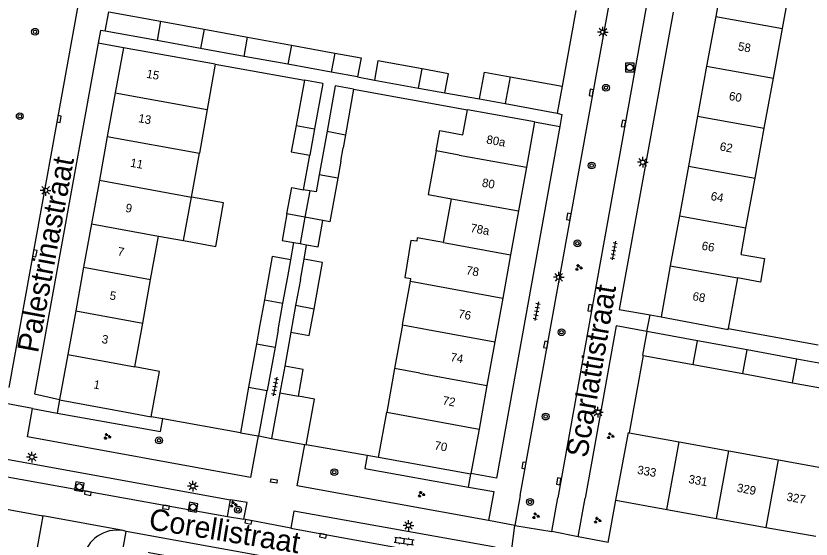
# Model space of a CAD drawing. Extents: x 132999 to 136000, y 398499 to 400501.
# Drawn here: x 133295.4 to 133388.7, y 399890.5 to 399951.9 of the extents above; entities that cross this region are included whole.
import ezdxf

# ---------------------------------------------------------------- set-up
doc = ezdxf.new("R2010")
doc.units = 0
for name, color, linetype in [('gg-afsc-erfafscheiding', 7, 'Continuous'), ('gg-afsc-hekwerk', 7, 'Continuous'), ('gg-afsc-muur', 7, 'Continuous'), ('gg-anno-huisnummerreeks BGT', 7, 'Continuous'), ('gg-anno-openbare ruimte label', 7, 'Continuous'), ('gg-bbg-bijgebouw', 7, 'Continuous'), ('gg-bbg-gedigitaliseerde bebouwing', 7, 'Continuous'), ('gg-bbg-gedigitaliseerde bijgebouw', 7, 'Continuous'), ('gg-bbg-hoofdgebouw', 7, 'Continuous'), ('gg-bbg-luifel en loopbrug', 7, 'Continuous'), ('gg-bbg-tussenscheiding', 7, 'Continuous'), ('gg-knt-verharding', 7, 'Continuous'), ('gg-knt-verharding nz', 7, 'Continuous'), ('gt-grn-weggrens', 7, 'Continuous'), ('gt-symb-boom', 7, 'Continuous'), ('gt-symb-groenvak', 7, 'Continuous'), ('gt-symb-klinker verharding', 7, 'Continuous'), ('gt-symb-kolk', 7, 'Continuous'), ('gt-symb-kolk center center', 7, 'Continuous'), ('gt-symb-lichtmast', 7, 'Continuous'), ('gt-symb-rioolschacht', 7, 'Continuous'), ('gt-symb-tegel verharding', 7, 'Continuous')]:
    doc.layers.add(name, color=color, linetype=linetype)

# ---------------------------------------------------------------- blocks, each defined once
blk = doc.blocks.new('gt0-TEG1')
at = {"layer": 'gt-symb-tegel verharding'}
for p, q in [((-1.125, 0), (1.125, 0)), ((-0.9, -0.25), (-0.9, 0.25)), ((-0.45, -0.25), (-0.45, 0.25)), ((0, -0.25), (0, 0.25)), ((0.45, -0.25), (0.45, 0.25)), ((0.9, -0.25), (0.9, 0.25))]:
    blk.add_line(p, q, dxfattribs=at)
blk = doc.blocks.new('gt0-KOLK')
at = {"layer": 'gt-symb-kolk'}
blk.add_lwpolyline([(0, 0), (0.375, 0), (0.375, 0.4), (-0.375, 0.4), (-0.375, 0), (0, 0)], dxfattribs=at)
blk = doc.blocks.new('gt0-BOOM')
at = {"layer": 'gt-symb-boom'}
for radius in [0.4, 0.2]:
    blk.add_circle((0, 0), radius, dxfattribs=at)
blk = doc.blocks.new('gt0-LMAST')
at = {"layer": 'gt-symb-lichtmast'}
for p, q in [((-0.182, 0.173), (-0.447, 0.438)), ((-0.005, 0.246), (-0.005, 0.621)), ((0.172, 0.173), (0.437, 0.438)), ((-0.255, -0.004), (-0.63, -0.004)), ((-0.182, -0.181), (-0.447, -0.446)), ((-0.005, -0.254), (-0.005, -0.629)), ((0.437, -0.446), (0.172, -0.181)), ((0.245, -0.004), (0.62, -0.004))]:
    blk.add_line(p, q, dxfattribs=at)
blk.add_circle((-0.005, -0.004), 0.25, dxfattribs=at)
blk = doc.blocks.new('gt0-RS')
at = {"layer": 'gt-symb-rioolschacht'}
blk.add_lwpolyline([(-0.5, -0.5), (0.5, -0.5), (0.5, 0.5), (-0.5, 0.5)], close=True, dxfattribs=at)
blk.add_circle((0, 0), 0.375, dxfattribs=at)
blk = doc.blocks.new('gt0-GRVAK')
at = {"layer": 'gt-symb-groenvak'}
for p, q in [((-0.11, 0.189), (-0.228, 0.24)), ((-0.182, 0.153), (0.088, 0.153)), ((-0.091, 0.211), (-0.156, 0.322)), ((-0.047, 0.214), (-0.047, 0.393)), ((-0.004, 0.211), (0.061, 0.322)), ((0.015, 0.189), (0.133, 0.24)), ((0.262, -0.052), (0.197, 0.059)), ((0.305, -0.049), (0.305, 0.13)), ((0.349, -0.052), (0.414, 0.059)), ((-0.245, -0.228), (-0.363, -0.177)), ((-0.318, -0.264), (-0.047, -0.264)), ((-0.226, -0.206), (-0.291, -0.095)), ((-0.183, -0.203), (-0.183, -0.024)), ((-0.139, -0.206), (-0.074, -0.095)), ((-0.12, -0.228), (-0.002, -0.177)), ((0.243, -0.074), (0.125, -0.023)), ((0.17, -0.11), (0.441, -0.11)), ((0.368, -0.074), (0.486, -0.023))]:
    blk.add_line(p, q, dxfattribs=at)
blk = doc.blocks.new('gt0-KL1')
at = {"layer": 'gt-symb-klinker verharding'}
for p, q in [((-1.15, 0.3), (1.15, 0.3)), ((-1, -0.3), (-1, 0.3)), ((-0.5, 0.3), (-0.5, 0.45)), ((0, -0.3), (0, 0.3)), ((0.5, 0.3), (0.5, 0.45)), ((1, -0.3), (1, 0.3)), ((-1.15, -0.3), (1.15, -0.3)), ((-0.5, -0.45), (-0.5, -0.3)), ((0.5, -0.45), (0.5, -0.3))]:
    blk.add_line(p, q, dxfattribs=at)
blk = doc.blocks.new('gt0-KOLKCC')
at = {"layer": 'gt-symb-kolk center center'}
blk.add_lwpolyline([(-0.375, 0.2), (0.375, 0.2), (0.375, -0.2), (-0.375, -0.2)], close=True, dxfattribs=at)

msp = doc.modelspace()

# ---------------------------------------------------------------- linework, layer by layer
at = {"layer": 'gg-afsc-erfafscheiding'}
for p, q in [((133329.158, 399931.504), (133329.89, 399935.547)), ((133327.668, 399923.271), (133328.036, 399925.307)), ((133329.215, 399923.35), (133329.521, 399925.038)), ((133327.671, 399914.797), (133326.955, 399910.802)), ((133378.958, 399915.23), (133389.5, 399913.286))]:
    msp.add_line(p, q, dxfattribs=at)
at = {"layer": 'gg-afsc-hekwerk'}
msp.add_line((133323.902, 399902.606), (133325.419, 399902.33), dxfattribs=at)
at = {"layer": 'gg-afsc-muur'}
for p, q in [((133361.083, 399952.529), (133359.467, 399943.645)), ((133318.809, 399946.221), (133329.255, 399944.34)), ((133335.504, 399944.728), (133337.473, 399944.366)), ((133335.023, 399943.295), (133348.378, 399940.879)), ((133345.739, 399942.87), (133349.784, 399942.152)), ((133368.998, 399912.062), (133367.348, 399902.992)), ((133312.68, 399904.631), (133311.287, 399904.872)), ((133321.761, 399902.992), (133312.68, 399904.631)), ((133336.634, 399900.322), (133329.456, 399901.588)), ((133337.952, 399900.089), (133336.634, 399900.322))]:
    msp.add_line(p, q, dxfattribs=at)
at = {"layer": 'gg-bbg-bijgebouw'}
for p, q in [((133305.917, 399950.101), (133306.331, 399952.371)), ((133311.98, 399949), (133305.917, 399950.101)), ((133317.088, 399948.072), (133311.98, 399949)), ((133322.199, 399947.144), (133317.088, 399948.072)), ((133327.328, 399946.213), (133322.199, 399947.144)), ((133332.407, 399945.29), (133327.328, 399946.213)), ((133335.504, 399944.728), (133332.407, 399945.29)), ((133331.412, 399943.951), (133329.255, 399944.34)), ((133337.473, 399944.366), (133342.654, 399943.428)), ((133335.023, 399943.295), (133332.875, 399943.679)), ((133342.654, 399943.428), (133345.739, 399942.87)), ((133359.467, 399943.645), (133358.893, 399940.487)), ((133349.784, 399942.152), (133352.787, 399941.603)), ((133352.787, 399941.603), (133358.893, 399940.487)), ((133369.42, 399914.86), (133368.9, 399912.08)), ((133375.354, 399913.77), (133369.42, 399914.86)), ((133381.169, 399912.701), (133375.354, 399913.77)), ((133386.984, 399911.633), (133381.169, 399912.701)), ((133368.9, 399912.08), (133368.998, 399912.062)), ((133368.998, 399912.062), (133374.849, 399910.99)), ((133392.8, 399910.565), (133386.984, 399911.633)), ((133374.849, 399910.99), (133380.666, 399909.925)), ((133380.666, 399909.925), (133386.481, 399908.86)), ((133386.481, 399908.86), (133392.298, 399907.794)), ((133321.761, 399902.992), (133323.845, 399902.616)), ((133323.845, 399902.616), (133323.902, 399902.606)), ((133325.419, 399902.33), (133329.322, 399901.613)), ((133329.322, 399901.613), (133329.456, 399901.588))]:
    msp.add_line(p, q, dxfattribs=at)
at = {"layer": 'gg-bbg-gedigitaliseerde bebouwing'}
for p, q in [((133385.319, 399950.432), (133386.39, 399956.287)), ((133384.248, 399944.577), (133385.319, 399950.432)), ((133318.809, 399946.221), (133317.863, 399940.9)), ((133383.177, 399938.723), (133384.248, 399944.577)), ((133317.863, 399940.9), (133316.954, 399935.782)), ((133347.851, 399937.946), (133348.378, 399940.879)), ((133382.106, 399932.868), (133383.177, 399938.723)), ((133316.009, 399930.647), (133316.954, 399935.782)), ((133381.035, 399927.013), (133382.106, 399932.868)), ((133315.084, 399925.541), (133316.009, 399930.647)), ((133345.563, 399925.308), (133346.495, 399930.447)), ((133380.468, 399923.913), (133381.035, 399927.013)), ((133311.231, 399920.956), (133312.162, 399926.07)), ((133312.162, 399926.07), (133315.084, 399925.541)), ((133310.301, 399915.842), (133311.231, 399920.956)), ((133341.694, 399920.757), (133341.754, 399921.089)), ((133380.029, 399921.145), (133378.958, 399915.23)), ((133340.768, 399915.649), (133341.694, 399920.757)), ((133309.368, 399910.718), (133310.301, 399915.842)), ((133340.768, 399915.649), (133339.839, 399910.512)), ((133339.839, 399910.512), (133338.912, 399905.395)), ((133337.952, 399900.089), (133338.912, 399905.395)), ((133367.348, 399902.992), (133373.206, 399901.927)), ((133373.206, 399901.927), (133379.024, 399900.87)), ((133379.024, 399900.87), (133384.841, 399899.813)), ((133384.841, 399899.813), (133390.659, 399898.756))]:
    msp.add_line(p, q, dxfattribs=at)
for points in [[(133344.704, 399936.055), (133345.135, 399938.438), (133347.851, 399937.946)], [(133344.704, 399936.055), (133343.779, 399930.938), (133346.495, 399930.447)], [(133345.563, 399925.308), (133342.498, 399925.865), (133342.433, 399925.452), (133341.72, 399925.563), (133341.04, 399921.2), (133341.754, 399921.089)], [(133380.468, 399923.913), (133383.22, 399923.415), (133382.721, 399920.658), (133380.029, 399921.145)], [(133311.287, 399904.872), (133312.265, 399910.185), (133309.368, 399910.718)]]:
    msp.add_lwpolyline(points, dxfattribs=at)
at = {"layer": 'gg-bbg-gedigitaliseerde bijgebouw'}
for p, q in [((133306.331, 399952.371), (133312.388, 399951.266)), ((133312.388, 399951.266), (133317.494, 399950.335)), ((133317.494, 399950.335), (133322.596, 399949.405)), ((133322.596, 399949.405), (133327.733, 399948.468)), ((133327.733, 399948.468), (133332.817, 399947.54)), ((133329.255, 399944.34), (133328.283, 399939.036)), ((133353.39, 399944.756), (133359.467, 399943.645)), ((133331.412, 399943.951), (133330.451, 399938.644)), ((133332.875, 399943.679), (133331.918, 399938.371)), ((133335.023, 399943.295), (133334.082, 399937.96)), ((133328.283, 399939.036), (133327.716, 399935.94)), ((133330.451, 399938.644), (133329.89, 399935.547)), ((133331.918, 399938.371), (133330.995, 399933.253)), ((133334.082, 399937.96), (133333.809, 399936.415)), ((133327.716, 399935.94), (133329.89, 399935.547)), ((133333.534, 399934.869), (133333.809, 399936.415)), ((133333.534, 399934.869), (133333.17, 399932.86)), ((133330.995, 399933.253), (133330.631, 399931.237)), ((133329.886, 399931.372), (133329.158, 399931.504)), ((133330.631, 399931.237), (133329.886, 399931.372)), ((133328.036, 399925.307), (133328.765, 399925.175)), ((133328.765, 399925.175), (133329.521, 399925.038)), ((133327.306, 399921.273), (133327.668, 399923.271)), ((133328.787, 399920.986), (133329.215, 399923.35)), ((133325.132, 399921.667), (133324.57, 399918.569)), ((133326.744, 399918.173), (133327.306, 399921.273)), ((133328.787, 399920.986), (133328.231, 399917.902)), ((133330.395, 399917.506), (133330.952, 399920.596)), ((133324.57, 399918.569), (133324.008, 399915.47)), ((133326.183, 399915.076), (133326.744, 399918.173)), ((133328.231, 399917.902), (133327.671, 399914.797)), ((133324.008, 399915.47), (133323.639, 399913.427)), ((133326.183, 399915.076), (133325.814, 399913.033)), ((133323.639, 399913.427), (133322.72, 399908.322)), ((133325.814, 399913.033), (133324.882, 399907.935)), ((133326.955, 399910.802), (133326.386, 399907.664)), ((133322.72, 399908.322), (133321.761, 399902.992)), ((133323.902, 399902.606), (133324.882, 399907.935)), ((133326.386, 399907.664), (133325.419, 399902.33))]:
    msp.add_line(p, q, dxfattribs=at)
for points in [[(133332.817, 399947.54), (133335.912, 399946.976), (133335.504, 399944.728)], [(133343.052, 399945.674), (133337.88, 399946.617), (133337.473, 399944.366)], [(133345.739, 399942.87), (133346.147, 399945.109), (133343.052, 399945.674)], [(133349.784, 399942.152), (133350.361, 399945.309), (133353.39, 399944.756)], [(133333.17, 399932.86), (133332.243, 399927.743), (133331.44, 399927.888)], [(133327.22, 399928.655), (133327.78, 399931.753), (133329.158, 399931.504)], [(133327.22, 399928.655), (133326.659, 399925.556), (133328.036, 399925.307)], [(133329.521, 399925.038), (133330.879, 399924.792), (133331.44, 399927.888)], [(133327.668, 399923.271), (133325.494, 399923.665), (133325.132, 399921.667)], [(133330.952, 399920.596), (133331.381, 399922.956), (133329.215, 399923.35)], [(133327.671, 399914.797), (133329.837, 399914.407), (133330.395, 399917.506)], [(133328.564, 399907.269), (133329.131, 399910.407), (133326.955, 399910.802)], [(133329.456, 399901.588), (133330.433, 399906.919), (133328.564, 399907.269)]]:
    msp.add_lwpolyline(points, dxfattribs=at)
at = {"layer": 'gg-bbg-hoofdgebouw'}
for p, q in [((133378.547, 399957.7), (133377.482, 399951.844)), ((133377.482, 399951.844), (133376.418, 399945.988)), ((133308.041, 399948.163), (133307.082, 399942.87)), ((133318.809, 399946.221), (133308.041, 399948.163)), ((133376.418, 399945.988), (133375.353, 399940.131)), ((133307.082, 399942.87), (133306.154, 399937.746)), ((133356.246, 399939.458), (133348.378, 399940.879)), ((133375.353, 399940.131), (133374.289, 399934.275)), ((133356.246, 399939.458), (133355.283, 399934.13)), ((133306.154, 399937.746), (133305.227, 399932.631)), ((133355.283, 399934.13), (133354.358, 399929.013)), ((133374.289, 399934.275), (133373.224, 399928.419)), ((133305.227, 399932.631), (133304.3, 399927.516)), ((133354.358, 399929.013), (133353.43, 399923.878)), ((133373.224, 399928.419), (133372.159, 399922.562)), ((133304.3, 399927.516), (133303.373, 399922.401)), ((133353.43, 399923.878), (133352.507, 399918.773)), ((133303.373, 399922.401), (133302.445, 399917.277)), ((133372.159, 399922.562), (133371.07, 399916.57)), ((133352.507, 399918.773), (133351.583, 399913.657)), ((133302.445, 399917.277), (133301.518, 399912.162)), ((133351.583, 399913.657), (133350.658, 399908.542)), ((133301.518, 399912.162), (133300.563, 399906.89)), ((133350.658, 399908.542), (133349.733, 399903.425)), ((133300.563, 399906.89), (133300.557, 399906.847)), ((133300.557, 399906.847), (133308.401, 399905.403)), ((133308.401, 399905.403), (133311.287, 399904.872)), ((133349.733, 399903.425), (133348.79, 399898.207)), ((133365.79, 399895.06), (133367.25, 399903.01)), ((133367.25, 399903.01), (133367.348, 399902.992)), ((133348.775, 399898.122), (133337.952, 399900.089)), ((133348.775, 399898.122), (133348.79, 399898.207)), ((133365.79, 399895.06), (133371.766, 399893.983)), ((133371.766, 399893.983), (133377.585, 399892.934)), ((133377.585, 399892.934), (133383.404, 399891.884)), ((133383.404, 399891.884), (133389.223, 399890.835))]:
    msp.add_line(p, q, dxfattribs=at)
msp.add_lwpolyline([(133371.07, 399916.57), (133378.937, 399915.12), (133378.958, 399915.23)], dxfattribs=at)
at = {"layer": 'gg-bbg-luifel en loopbrug'}
msp.add_lwpolyline([(133315.084, 399925.541), (133318.858, 399924.858), (133319.782, 399929.964), (133316.009, 399930.647)], dxfattribs=at)
at = {"layer": 'gg-bbg-tussenscheiding'}
for p, q in [((133377.482, 399951.844), (133385.319, 399950.432)), ((133312.388, 399951.266), (133311.98, 399949)), ((133317.494, 399950.335), (133317.088, 399948.072)), ((133322.199, 399947.144), (133322.596, 399949.405)), ((133327.733, 399948.468), (133327.328, 399946.213)), ((133332.817, 399947.54), (133332.407, 399945.29)), ((133342.654, 399943.428), (133343.052, 399945.674)), ((133376.418, 399945.988), (133384.248, 399944.577)), ((133353.39, 399944.756), (133352.787, 399941.603)), ((133307.082, 399942.87), (133317.863, 399940.9)), ((133375.353, 399940.131), (133383.177, 399938.723)), ((133328.283, 399939.036), (133330.451, 399938.644)), ((133306.154, 399937.746), (133316.954, 399935.782)), ((133331.918, 399938.371), (133334.082, 399937.96)), ((133347.42, 399935.563), (133344.704, 399936.055)), ((133347.42, 399935.563), (133355.283, 399934.13)), ((133374.289, 399934.275), (133382.106, 399932.868)), ((133333.17, 399932.86), (133330.995, 399933.253)), ((133305.227, 399932.631), (133316.009, 399930.647)), ((133329.886, 399931.372), (133329.325, 399928.271)), ((133346.495, 399930.447), (133354.358, 399929.013)), ((133329.325, 399928.271), (133327.22, 399928.655)), ((133373.224, 399928.419), (133381.035, 399927.013)), ((133304.3, 399927.516), (133312.162, 399926.07)), ((133329.325, 399928.271), (133328.765, 399925.175)), ((133331.44, 399927.888), (133329.325, 399928.271)), ((133345.563, 399925.308), (133353.43, 399923.878)), ((133303.373, 399922.401), (133311.231, 399920.956)), ((133372.159, 399922.562), (133380.029, 399921.145)), ((133341.694, 399920.757), (133352.507, 399918.773)), ((133324.57, 399918.569), (133326.744, 399918.173)), ((133302.445, 399917.277), (133310.301, 399915.842)), ((133330.395, 399917.506), (133328.231, 399917.902)), ((133374.849, 399910.99), (133375.354, 399913.77)), ((133323.639, 399913.427), (133325.814, 399913.033)), ((133380.666, 399909.925), (133381.169, 399912.701)), ((133301.518, 399912.162), (133309.368, 399910.718)), ((133386.481, 399908.86), (133386.984, 399911.633)), ((133342.792, 399909.977), (133339.839, 399910.512)), ((133342.792, 399909.977), (133350.658, 399908.542)), ((133322.72, 399908.322), (133324.882, 399907.935)), ((133326.386, 399907.664), (133328.564, 399907.269)), ((133338.912, 399905.395), (133349.733, 399903.425)), ((133371.766, 399893.983), (133373.206, 399901.927)), ((133377.585, 399892.934), (133379.024, 399900.87)), ((133383.404, 399891.884), (133384.841, 399899.813))]:
    msp.add_line(p, q, dxfattribs=at)
msp.add_lwpolyline([(133340.768, 399915.649), (133343.71, 399915.114), (133351.583, 399913.657)], dxfattribs=at)
at = {"layer": 'gg-knt-verharding'}
for p, q in [((133354.558, 399895.625), (133365.054, 399953.659)), ((133369.34, 399952.91), (133358.978, 399895.343)), ((133372.506, 399952.335), (133366.177, 399917.465)), ((133308.041, 399948.163), (133305.099, 399948.696)), ((133356.246, 399939.458), (133359.191, 399938.924)), ((133366.177, 399917.465), (133369.785, 399916.805)), ((133369.785, 399916.805), (133371.07, 399916.57)), ((133365.826, 399915.533), (133362.167, 399895.314)), ((133369.42, 399914.86), (133365.826, 399915.533)), ((133297.382, 399905.822), (133300.278, 399905.3)), ((133291.734, 399900.346), (133320.61, 399895.131)), ((133320.246, 399893.165), (133320.61, 399895.131)), ((133354.558, 399895.625), (133353.927, 399892.123)), ((133358.261, 399891.383), (133358.978, 399895.343)), ((133361.352, 399890.779), (133362.167, 399895.314)), ((133364.887, 399890.127), (133365.79, 399895.06)), ((133320.246, 399893.165), (133322.177, 399892.83)), ((133327.65, 399891.803), (133322.177, 399892.83)), ((133353.927, 399892.123), (133358.261, 399891.383)), ((133308.36, 399891.42), (133308.001, 399891.51)), ((133364.887, 399890.127), (133361.352, 399890.779))]:
    msp.add_line(p, q, dxfattribs=at)
for points in [[(133295.734, 399961.524), (133303.953, 399960.044), (133294.602, 399908.311)], [(133305.099, 399948.696), (133297.624, 399907.534), (133300.563, 399906.89)], [(133359.191, 399938.924), (133351.768, 399897.649), (133348.79, 399898.207)], [(133323.845, 399902.616), (133322.926, 399897.753), (133296.777, 399902.497), (133297.382, 399905.822)], [(133300.278, 399905.3), (133312.386, 399903.12), (133312.68, 399904.631)], [(133350.842, 399892.706), (133328.412, 399896.775), (133329.322, 399901.613)], [(133336.634, 399900.322), (133336.354, 399898.775), (133348.504, 399896.605)], [(133348.504, 399896.605), (133351.452, 399896.079), (133350.842, 399892.706)], [(133322.177, 399892.83), (133322.54, 399894.788), (133320.61, 399895.131)], [(133351.618, 399889.547), (133328.008, 399893.789), (133327.65, 399891.803)], [(133350.259, 399881.8), (133307.993, 399889.446), (133308.36, 399891.42)]]:
    msp.add_lwpolyline(points, dxfattribs=at)
msp.add_arc((133307.324, 399887.477), 4.09, 80.46671, 168.44644, dxfattribs=at)
at = {"layer": 'gg-knt-verharding nz'}
msp.add_line((133350.576, 399883.768), (133308.36, 399891.42), dxfattribs=at)
for points in [[(133291.329, 399898.406), (133293.528, 399897.99), (133313.062, 399894.441), (133320.246, 399893.165)], [(133293.694, 399894.084), (133293.688, 399894.133), (133298.596, 399893.241)], [(133298.596, 399893.241), (133296.233, 399880.09), (133294.688, 399871.624), (133293.76, 399866.378)], [(133327.65, 399891.803), (133331.49, 399891.094), (133349.22, 399887.898), (133351.271, 399887.545)]]:
    msp.add_lwpolyline(points, dxfattribs=at)
at = {"layer": 'gt-grn-weggrens'}
for p, q in [((133369.42, 399914.86), (133369.785, 399916.805)), ((133297.382, 399905.822), (133294.259, 399906.413)), ((133300.557, 399906.847), (133300.278, 399905.3)), ((133348.504, 399896.605), (133348.775, 399898.122)), ((133308.001, 399891.51), (133298.596, 399893.241)), ((133353.927, 399892.123), (133350.842, 399892.706)), ((133353.591, 399889.377), (133353.927, 399892.123)), ((133361.352, 399890.779), (133358.261, 399891.383))]:
    msp.add_line(p, q, dxfattribs=at)
for points in [[(133305.917, 399950.101), (133305.37, 399950.188), (133305.099, 399948.696)], [(133358.893, 399940.487), (133359.447, 399940.346), (133359.191, 399938.924)]]:
    msp.add_lwpolyline(points, dxfattribs=at)

# ---------------------------------------------------------------- block references
at = {"layer": 'gt-symb-boom'}
for p in [(133297.679, 399950.03), (133364.616, 399943.465), (133295.892, 399940.129), (133362.937, 399934.342), (133361.275, 399925.209), (133359.407, 399914.778), (133357.547, 399904.89), (133312.221, 399902.093), (133332.762, 399898.365), (133355.713, 399894.865), (133321.476, 399893.961)]:
    msp.add_blockref('gt0-BOOM', p, dxfattribs=at)
at = {"layer": 'gt-symb-groenvak'}
for p in [(133361.405, 399922.359), (133306.123, 399902.556), (133365.131, 399902.618), (133342.951, 399895.759), (133320.926, 399894.587), (133356.377, 399893.238), (133363.607, 399892.711)]:
    msp.add_blockref('gt0-GRVAK', p, dxfattribs=at)
at = {"layer": 'gt-symb-klinker verharding', "rotation": -7.992313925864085}
msp.add_blockref('gt0-KL1', (133340.96, 399890.277), dxfattribs=at)
at = {"layer": 'gt-symb-kolk'}
for p, rotation in [((133363.09, 399942.85), 79.69002960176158), ((133300.298, 399939.824), -100.30997039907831), ((133366.862, 399939.231), 79.34163849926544), ((133360.452, 399928.301), 79.80279442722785), ((133297.449, 399924.062), -100.48938980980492), ((133362.951, 399917.603), 79.74640197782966), ((133357.771, 399913.277), 79.74640197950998), ((133355.197, 399899.113), 79.74640197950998), ((133359.274, 399897.247), 79.74640197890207), ((133303.905, 399896.099), 169.69002960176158), ((133313.062, 399894.441), 169.74640197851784), ((133322.738, 399892.725), 169.34163849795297), ((133331.49, 399891.094), 169.5669752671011)]:
    msp.add_blockref('gt0-KOLK', p, dxfattribs=dict(at, rotation=rotation))
at = {"layer": 'gt-symb-kolk center center', "rotation": -10.140793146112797}
msp.add_blockref('gt0-KOLKCC', (133325.681, 399897.333), dxfattribs=at)
at = {"layer": 'gt-symb-lichtmast'}
for p in [(133364.265, 399949.993), (133368.94, 399934.724), (133298.919, 399931.431), (133359.09, 399921.229), (133363.688, 399905.407), (133297.319, 399900.134), (133316.187, 399896.722), (133341.464, 399892.111)]:
    msp.add_blockref('gt0-LMAST', p, dxfattribs=at)
at = {"layer": 'gt-symb-rioolschacht'}
msp.add_blockref('gt0-RS', (133367.413, 399945.845), dxfattribs=at)
for p, rotation in [((133302.87, 399896.663), -7.8141808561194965), ((133316.203, 399894.255), 170.5565250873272)]:
    msp.add_blockref('gt0-RS', p, dxfattribs=dict(at, rotation=rotation))
at = {"layer": 'gt-symb-tegel verharding'}
for p, rotation in [((133365.537, 399924.363), -100.65836150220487), ((133356.487, 399917.251), -100.65836150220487), ((133325.816, 399908.414), -100.65836150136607)]:
    msp.add_blockref('gt0-TEG1', p, dxfattribs=dict(at, rotation=rotation))

# ---------------------------------------------------------------- texts
at = {"layer": 'gg-anno-huisnummerreeks BGT'}
for s, rotation, p in [('58', 349.7, (133380.036, 399947.865)), ('15', 349.7, (133310.68, 399944.647)), ('60', 349.7, (133378.978, 399942.044)), ('13', 349.7, (133309.737, 399939.439)), ('80a', 349.7, (133350.541, 399936.939)), ('62', 349.7, (133377.901, 399936.12)), ('11', 349.7, (133308.79, 399934.215)), ('80', 349.7, (133350.022, 399931.877)), ('64', 349.7, (133376.842, 399930.296)), ('9', 349.7, (133308.224, 399928.914)), ('78a', 349.7, (133348.664, 399926.555)), ('7', 349.7, (133307.298, 399923.804)), ('66', 349.7, (133375.784, 399924.475)), ('78', 349.7, (133348.163, 399921.595)), ('5', 349.7, (133306.363, 399918.645)), ('68', 349.7, (133374.707, 399918.551)), ('76', 349.7, (133347.24, 399916.484)), ('3', 349.7, (133305.436, 399913.525)), ('74', 349.7, (133346.322, 399911.405)), ('1', 349.7, (133304.472, 399908.207)), ('72', 349.7, (133345.402, 399906.321)), ('70', 349.7, (133344.448, 399901.043)), ('333', 349.8, (133368.23, 399898.176)), ('331', 349.8, (133374.233, 399897.094)), ('329', 349.7, (133379.912, 399896.072)), ('327', 349.8, (133385.726, 399895.021))]:
    msp.add_text(s, height=1, rotation=rotation, dxfattribs=at).set_placement(p)
at = {"layer": 'gg-anno-openbare ruimte label'}
for s, rotation, p in [('Palestrinastraat', 79.5, (133298.019, 399912.268)), ('Scarlattistraat', 80.4, (133362.411, 399899.961)), ('Corellistraat', 350.8, (133310.909, 399891.686))]:
    msp.add_text(s, height=2.5, rotation=rotation, dxfattribs=at).set_placement(p)

doc.saveas('drawing.dxf')
